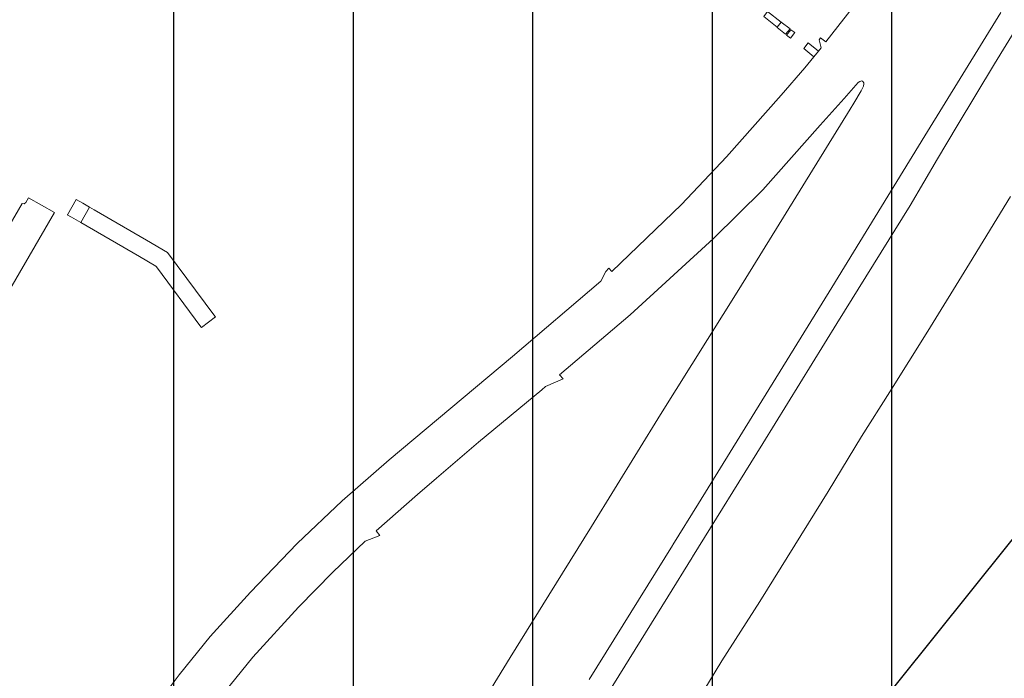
# Model space of a CAD drawing. Extents: x 148869 to 161638, y 453607 to 469810.
# Tile 517 of 656: x 156542 to 156706, y 461970 to 462080. Entities that reach past the tile are written whole.
import ezdxf

# ---------------------------------------------------------------- set-up
doc = ezdxf.new("R2010")
doc.units = 0
doc.layers.add('2024', color=160, linetype='CONTINUOUS')
doc.layers.add('2024 hatch', color=160, linetype='CONTINUOUS')
for name, color, linetype, lineweight in [('B-RO-VH-VERHARDING_ASFALT-GV', 251, 'CONTINUOUS', 18), ('B-RO-VH-VERHARDING_GESLOTEN-GV', 251, 'CONTINUOUS', 18), ('B-RO-VH-VERHARDING_OPEN-GV', 251, 'CONTINUOUS', 18)]:
    doc.layers.add(name, color=color, linetype=linetype, lineweight=lineweight)

msp = doc.modelspace()

# ---------------------------------------------------------------- hatches: boundary and pattern name
at = {"layer": '2024 hatch'}
h = msp.add_hatch(dxfattribs=at)
h.set_pattern_fill('ANSI31', color=256, scale=29.988, angle=45)
h.set_pattern_definition([(90, (0, 0), (-29.988, 0), [])])
h.paths.add_polyline_path([(155468.24, 462509.2), (155430.3, 462608.99), (155317.39, 462696.7), (155326.79, 462885.8), (155421.55, 463128.67), (155681.88, 463221.51), (155808.81, 463270.9), (155858.2, 463353.96), (156235.32, 463468.35), (156395.06, 463466.8), (156874.43, 463576.88), (157060.31, 463303.94), (157149.74, 462870.77), (157067.92, 462815.11), (157047.81, 462789.79), (157071.17, 462711.57), (156936.5, 462350.7), (156856.27, 462251.62), (156803.36, 462113.22), (156627.76, 461893.96), (156524.84, 461717.19), (156312.22, 461660.25), (156176.03, 461568.49), (155937.87, 461968.15)])

# ---------------------------------------------------------------- linework, layer by layer
at = {"layer": '2024', "flags": 128}
msp.add_lwpolyline([(155468.24, 462509.2), (155430.3, 462608.99), (155317.39, 462696.7), (155326.79, 462885.8), (155421.55, 463128.67), (155681.88, 463221.51), (155808.81, 463270.9), (155858.2, 463353.96), (156235.32, 463468.35), (156395.06, 463466.8), (156874.43, 463576.88), (157060.31, 463303.94), (157149.74, 462870.77), (157067.92, 462815.11), (157047.81, 462789.79), (157071.17, 462711.57), (156936.5, 462350.7), (156856.27, 462251.62), (156803.36, 462113.22), (156627.76, 461893.96), (156524.84, 461717.19), (156312.22, 461660.25), (156176.03, 461568.49), (155937.87, 461968.15)], close=True, dxfattribs=at)
at = {"layer": 'B-RO-VH-VERHARDING_ASFALT-GV', "flags": 128}
msp.add_lwpolyline([(156505.66, 461986.21), (156504.4, 461984), (156508.79, 461981.58), (156508.8, 461981.59), (156547.41, 462048.02), (156543.08, 462050.5), (156542.59, 462049.68), (156542.31, 462049.47), (156541.98, 462049.52), (156536.89, 462040.77)], dxfattribs=at)
at = {"layer": 'B-RO-VH-VERHARDING_GESLOTEN-GV', "flags": 128}
for points in [[(156681.92, 462083.81), (156676.29, 462076.55), (156675.38, 462077.23), (156675.15, 462076.87), (156675.51, 462075.54), (156675.04, 462074.98), (156674.29, 462074.08), (156672.74, 462072.22), (156668.83, 462067.66), (156659.69, 462057.36), (156652.18, 462049.38), (156640.53, 462038.2), (156640.02, 462038.73), (156639.52, 462038.18), (156638.71, 462036.55), (156623.93, 462023.97), (156613.61, 462015.33), (156603.32, 462006.71), (156595.49, 461999.82), (156587.97, 461992.71), (156580.16, 461984.59), (156573.41, 461977.15), (156568.23, 461970.74), (156563.55, 461964.52)], [(156636.71, 461969.99), (156650.64, 461992.4), (156650.7, 461992.49), (156655, 461999.41), (156663.95, 462013.93), (156677.3, 462035.5), (156692.84, 462060.86), (156705.51, 462081.44)], [(156708.37, 462079.24), (156704.44, 462072.86), (156698.24, 462062.5), (156694.91, 462057.01), (156690.36, 462049.2), (156678.14, 462029.46), (156665.73, 462009.41), (156654, 461990.46), (156653.95, 461990.38), (156649.89, 461983.82), (156632.52, 461955.75)], [(156573.93, 461965.53), (156580.56, 461973.7), (156588.16, 461982.07), (156593.89, 461987.93), (156599.33, 461993.11), (156601.77, 461994.03), (156601.16, 461994.8), (156608.06, 462000.89), (156611.2, 462003.63), (156618.26, 462009.64), (156628.8, 462018.4), (156629.43, 462018.93), (156632.38, 462020.21), (156631.8, 462020.9), (156643.57, 462030.91), (156657.5, 462043.71), (156665.74, 462051.84), (156675.35, 462062.64), (156679.32, 462067.08), (156681.67, 462069.75), (156681.96, 462069.94), (156682.3, 462070.03), (156682.47, 462069.93), (156682.63, 462069.71), (156682.64, 462069.52), (156682.57, 462069.17), (156682.2, 462068.37), (156680.95, 462066.33), (156680.36, 462065.32), (156661.74, 462035.16), (156648.67, 462014.29), (156637.11, 461995.55), (156630, 461984.09), (156623.56, 461973.64), (156613.42, 461957.11)], [(156652.89, 461963.19), (156658.9, 461973.09), (156665.25, 461983.03), (156671.07, 461992.44), (156676.66, 462001.41), (156682.24, 462010.61), (156686.95, 462018.07), (156693.31, 462028.22), (156700.27, 462039.51), (156707.15, 462050.7)]]:
    msp.add_lwpolyline(points, dxfattribs=at)
for points in [[(156665.89, 462080.77), (156668.16, 462079), (156668.81, 462079.83), (156666.54, 462081.61)], [(156668.84, 462079.87), (156668.81, 462079.83), (156668.16, 462079), (156668.13, 462078.96), (156669.55, 462077.82), (156670.3, 462078.71)], [(156670.45, 462078.59), (156669.71, 462077.69), (156670.36, 462077.18), (156671.07, 462078.1)]]:
    msp.add_lwpolyline(points, close=True, dxfattribs=at)
at = {"layer": 'B-RO-VH-VERHARDING_OPEN-GV', "flags": 128}
for points in [[(156675.04, 462074.98), (156673.3, 462076.38), (156672.58, 462075.45), (156674.29, 462074.08)], [(156549.55, 462047.66), (156549.54, 462047.65), (156550.23, 462047.25), (156551.79, 462046.36), (156553.26, 462048.92), (156552.12, 462049.58), (156551.02, 462050.21)], [(156562.77, 462043.42), (156554.02, 462048.48), (156553.26, 462048.92), (156551.79, 462046.36), (156561.58, 462040.67), (156564.31, 462039.09), (156564.42, 462038.94), (156571.84, 462028.94), (156571.94, 462028.81), (156574.3, 462030.57), (156574.19, 462030.73), (156566.3, 462041.37)]]:
    msp.add_lwpolyline(points, close=True, dxfattribs=at)

doc.saveas('drawing.dxf')
